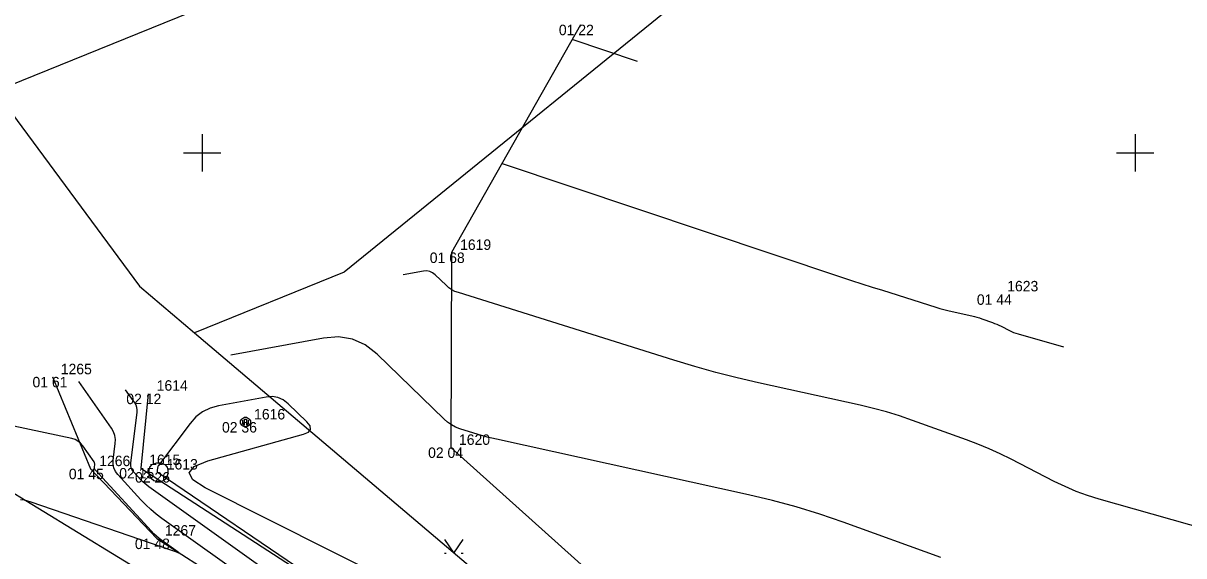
# Model space of a CAD drawing. Extents: x -711234 to -710007, y -1026313 to -1025448.
# Drawn here: x -710604.8 to -710573.7, y -1025510.79 to -1025496.53 of the extents above; entities that cross this region are included whole.
import ezdxf

# ---------------------------------------------------------------- set-up
doc = ezdxf.new("R2010")
doc.units = 0
for name, color, linetype in [('Ex_Major Contours', 7, 'Continuous'), ('Ex_Minor Contours', 7, 'Continuous'), ('Z_body', 7, 'Continuous'), ('Z_body_cisla', 7, 'Continuous'), ('Z_body_vysky_redukovane', 7, 'Continuous'), ('Z_hektometricka_sit', 7, 'Continuous'), ('Z_hrany_paty', 7, 'Continuous'), ('Z_katastr_hranice', 7, 'Continuous'), ('Z_komunikace', 7, 'Continuous'), ('Z_pole_rozhranni', 7, 'Continuous'), ('Z_site_kanalizace_znaky', 7, 'Continuous'), ('Z_sloupy', 7, 'Continuous'), ('Z_znaky_kultur', 7, 'Continuous')]:
    doc.layers.add(name, color=color, linetype=linetype)

# ---------------------------------------------------------------- blocks, each defined once
blk = doc.blocks.new('POINT_DISPLAY')
blk.add_line((0, 0), (0, 0))
blk = doc.blocks.new('Z620')
for p, q in [((-0.25, 0.05), (-0.23, 0.13)), ((-0.25, -0.05), (-0.25, 0.05)), ((-0.23, 0.13), (-0.17, 0.2)), ((-0.17, 0.2), (-0.05, 0.25)), ((-0.05, 0.25), (0.05, 0.25)), ((0.05, 0.25), (0.17, 0.2)), ((0.17, 0.2), (0.23, 0.13)), ((0.23, 0.13), (0.25, 0.05)), ((0.25, 0.05), (0.25, -0.05)), ((-0.2, -0.17), (-0.25, -0.05)), ((-0.13, -0.23), (-0.2, -0.17)), ((-0.05, -0.25), (-0.13, -0.23)), ((0.05, -0.25), (-0.05, -0.25)), ((0.13, -0.23), (0.05, -0.25)), ((0.2, -0.17), (0.13, -0.23)), ((0.25, -0.05), (0.2, -0.17))]:
    blk.add_line(p, q)
blk = doc.blocks.new('Z601')
for p, q in [((-0.13, 0.03), (-0.1, 0.08)), ((-0.13, -0.03), (-0.13, 0.03)), ((-0.1, 0.08), (-0.08, 0.1)), ((-0.08, 0.1), (-0.03, 0.13)), ((-0.08, 0.05), (-0.08, -0.05)), ((-0.03, 0.13), (0.03, 0.13)), ((-0.03, -0.08), (-0.03, 0.08)), ((-0.03, 0.08), (0.03, 0.08)), ((0.03, 0.13), (0.08, 0.1)), ((0.03, 0.08), (0.03, -0.08)), ((0.08, 0.1), (0.1, 0.08)), ((0.08, -0.05), (0.08, 0.05)), ((0.1, 0.08), (0.13, 0.03)), ((0.13, 0.03), (0.13, -0.03)), ((-0.1, -0.08), (-0.13, -0.03)), ((-0.08, -0.1), (-0.1, -0.08)), ((-0.08, -0.05), (-0.03, -0.08)), ((-0.03, -0.13), (-0.08, -0.1)), ((0.03, -0.13), (-0.03, -0.13)), ((0.03, -0.08), (0.08, -0.05)), ((0.08, -0.1), (0.03, -0.13)), ((0.1, -0.08), (0.08, -0.1)), ((0.13, -0.03), (0.1, -0.08))]:
    blk.add_line(p, q)
blk = doc.blocks.new('Z314')
for p, q in [((-0.25, 0.17), (0, -0.2)), ((0, -0.2), (0.25, 0.17)), ((-0.25, -0.2), (-0.2, -0.2)), ((0.2, -0.2), (0.25, -0.2))]:
    blk.add_line(p, q)

msp = doc.modelspace()

# ---------------------------------------------------------------- linework, layer by layer
at = {"layer": 'Ex_Major Contours'}
for points in [[(-710580.209, -1025510.833), (-710582.829, -1025509.887), (-710583.453, -1025509.673), (-710584.083, -1025509.48), (-710584.719, -1025509.307), (-710585.361, -1025509.155), (-710592.111, -1025507.672), (-710592.236, -1025507.643), (-710592.36, -1025507.611), (-710592.483, -1025507.577), (-710592.605, -1025507.54), (-710593.094, -1025507.387), (-710593.212, -1025507.342), (-710593.323, -1025507.285), (-710593.426, -1025507.215), (-710593.521, -1025507.132), (-710595.313, -1025505.393), (-710595.629, -1025505.146), (-710595.974, -1025504.991), (-710596.346, -1025504.929), (-710596.746, -1025504.96), (-710599.233, -1025505.419)], [(-710598.364, -1025511.133), (-710601.43, -1025508.946), (-710601.487, -1025508.903), (-710601.541, -1025508.858), (-710601.593, -1025508.809), (-710601.642, -1025508.758), (-710601.833, -1025508.549), (-710601.874, -1025508.494), (-710601.901, -1025508.435), (-710601.913, -1025508.372), (-710601.912, -1025508.303), (-710601.743, -1025506.951), (-710601.741, -1025506.882), (-710601.751, -1025506.816), (-710601.773, -1025506.753), (-710601.807, -1025506.694), (-710602.052, -1025506.344)]]:
    msp.add_lwpolyline(points, dxfattribs=at)
at = {"layer": 'Ex_Minor Contours'}
for points in [[(-710588.333, -1025497.555), (-710590.086, -1025496.968)], [(-710591.966, -1025500.283), (-710582.871, -1025503.327), (-710582.598, -1025503.418), (-710582.324, -1025503.507), (-710582.05, -1025503.596), (-710581.776, -1025503.682), (-710580.345, -1025504.132), (-710580.236, -1025504.165), (-710580.127, -1025504.195), (-710580.017, -1025504.223), (-710579.906, -1025504.249), (-710579.378, -1025504.365), (-710579.309, -1025504.381), (-710579.241, -1025504.4), (-710579.174, -1025504.42), (-710579.107, -1025504.443), (-710578.826, -1025504.545), (-710578.767, -1025504.567), (-710578.709, -1025504.591), (-710578.652, -1025504.617), (-710578.596, -1025504.645), (-710578.372, -1025504.759), (-710578.315, -1025504.787), (-710578.257, -1025504.811), (-710578.198, -1025504.832), (-710578.138, -1025504.851), (-710576.924, -1025505.195)], [(-710569.691, -1025511.048), (-710575.965, -1025509.272), (-710576.275, -1025509.176), (-710576.579, -1025509.065), (-710576.877, -1025508.939), (-710577.17, -1025508.798), (-710578.327, -1025508.206), (-710578.618, -1025508.062), (-710578.914, -1025507.928), (-710579.214, -1025507.804), (-710579.517, -1025507.689), (-710580.968, -1025507.165), (-710581.313, -1025507.047), (-710581.662, -1025506.94), (-710582.014, -1025506.844), (-710582.369, -1025506.76), (-710585.097, -1025506.16), (-710585.669, -1025506.028), (-710586.238, -1025505.883), (-710586.803, -1025505.726), (-710587.365, -1025505.556), (-710593.136, -1025503.744), (-710593.227, -1025503.71), (-710593.312, -1025503.665), (-710593.392, -1025503.612), (-710593.465, -1025503.548), (-710593.756, -1025503.266), (-710593.825, -1025503.212), (-710593.9, -1025503.178), (-710593.982, -1025503.164), (-710594.07, -1025503.171), (-710594.613, -1025503.271)], [(-710593.462, -1025515.223), (-710601.081, -1025509.788), (-710601.232, -1025509.675), (-710601.376, -1025509.554), (-710601.514, -1025509.425), (-710601.645, -1025509.289), (-710602.26, -1025508.617), (-710602.324, -1025508.531), (-710602.367, -1025508.437), (-710602.386, -1025508.336), (-710602.384, -1025508.229), (-710602.328, -1025507.783), (-710602.324, -1025507.674), (-710602.34, -1025507.57), (-710602.375, -1025507.47), (-710602.429, -1025507.376), (-710603.307, -1025506.124)], [(-710591.405, -1025513.243), (-710599.918, -1025508.97), (-710600.249, -1025508.756), (-710600.348, -1025508.565), (-710600.215, -1025508.397), (-710599.848, -1025508.251), (-710597.284, -1025507.537), (-710597.153, -1025507.481), (-710597.095, -1025507.407), (-710597.111, -1025507.313), (-710597.199, -1025507.202), (-710597.698, -1025506.718), (-710597.828, -1025506.616), (-710597.97, -1025506.552), (-710598.124, -1025506.526), (-710598.289, -1025506.539), (-710599.564, -1025506.774), (-710599.788, -1025506.837), (-710599.99, -1025506.936), (-710600.169, -1025507.073), (-710600.325, -1025507.246), (-710601.169, -1025508.372), (-710601.178, -1025508.386), (-710601.186, -1025508.402), (-710601.192, -1025508.418), (-710601.196, -1025508.435), (-710601.207, -1025508.505), (-710601.208, -1025508.522), (-710601.204, -1025508.536), (-710601.196, -1025508.549), (-710601.183, -1025508.56), (-710597.029, -1025511.383)], [(-710604.868, -1025509.285), (-710604.774, -1025509.296), (-710604.682, -1025509.315), (-710604.59, -1025509.342), (-710600.797, -1025510.652), (-710600.742, -1025510.671), (-710600.65, -1025510.702), (-710600.636, -1025510.707), (-710600.631, -1025510.706), (-710600.634, -1025510.702), (-710600.645, -1025510.692), (-710601.078, -1025510.384), (-710601.154, -1025510.327), (-710601.226, -1025510.266), (-710601.295, -1025510.202), (-710601.361, -1025510.133), (-710602.868, -1025508.486), (-710602.879, -1025508.472), (-710602.886, -1025508.456), (-710602.889, -1025508.439), (-710602.889, -1025508.421), (-710602.88, -1025508.347), (-710602.879, -1025508.329), (-710602.882, -1025508.312), (-710602.887, -1025508.295), (-710602.897, -1025508.279), (-710603.2, -1025507.846), (-710603.259, -1025507.776), (-710603.328, -1025507.72), (-710603.406, -1025507.679), (-710603.493, -1025507.652), (-710605.898, -1025507.137)]]:
    msp.add_lwpolyline(points, dxfattribs=at)
at = {"layer": 'Z_hektometricka_sit'}
for p, q in [((-710600, -1025499.5), (-710600, -1025500.5)), ((-710575, -1025499.5), (-710575, -1025500.5)), ((-710600.5, -1025500), (-710599.5, -1025500)), ((-710575.5, -1025500), (-710574.5, -1025500))]:
    msp.add_line(p, q, dxfattribs=at)
at = {"layer": 'Z_hrany_paty'}
for p, q in [((-710604.01, -1025506), (-710602.99, -1025508.46)), ((-710601.45, -1025506.45), (-710601.64, -1025508.44)), ((-710602.99, -1025508.46), (-710601.22, -1025510.33)), ((-710601.64, -1025508.44), (-710589.63, -1025516.22)), ((-710601.22, -1025510.33), (-710591.52, -1025516.49))]:
    msp.add_line(p, q, dxfattribs=at)
at = {"layer": 'Z_katastr_hranice'}
for points in [[(-710605.55, -1025498.35), (-710600.31, -1025496.23), (-710590.39, -1025488.2), (-710567.92, -1025468.18), (-710542.651, -1025448.601)], [(-710574.88, -1025485.1), (-710585.22, -1025494.3), (-710596.2, -1025503.2), (-710600.21, -1025504.82)], [(-710605.55, -1025498.35), (-710601.68, -1025503.57), (-710600.21, -1025504.82)], [(-710600.21, -1025504.82), (-710580.45, -1025521.54), (-710492.86, -1025583.88), (-710429.93, -1025627.5), (-710391.58, -1025654.85), (-710379.57, -1025662.83), (-710367.07, -1025673.36), (-710347.9, -1025691.71), (-710333.8, -1025705.97), (-710271.15, -1025774.38), (-710237.36, -1025811.14)]]:
    msp.add_lwpolyline(points, dxfattribs=at)
at = {"layer": 'Z_komunikace'}
msp.add_line((-710607.1, -1025507.86), (-710591.8, -1025517.19), dxfattribs=at)
at = {"layer": 'Z_pole_rozhranni'}
for p, q in [((-710589.86, -1025496.57), (-710593.32, -1025502.67)), ((-710593.32, -1025502.67), (-710593.34, -1025507.89)), ((-710593.34, -1025507.89), (-710587.55, -1025513.07))]:
    msp.add_line(p, q, dxfattribs=at)

# ---------------------------------------------------------------- block references
at = {"layer": 'Z_body'}
for p in [(-710589.86, -1025496.57), (-710593.32, -1025502.67), (-710578.66, -1025503.79), (-710604.01, -1025506), (-710601.45, -1025506.45), (-710598.84, -1025507.21), (-710593.34, -1025507.89), (-710602.99, -1025508.46), (-710601.64, -1025508.44), (-710601.17, -1025508.55), (-710601.22, -1025510.33)]:
    msp.add_blockref('POINT_DISPLAY', p, dxfattribs=at)
at = {"layer": 'Z_site_kanalizace_znaky'}
msp.add_blockref('Z620', (-710601.17, -1025508.55), dxfattribs=at)
at = {"layer": 'Z_sloupy'}
msp.add_blockref('Z601', (-710598.84, -1025507.21), dxfattribs=at)
at = {"layer": 'Z_znaky_kultur'}
msp.add_blockref('Z314', (-710593.26, -1025510.52), dxfattribs=at)

# ---------------------------------------------------------------- texts
at = {"layer": 'Z_body_cisla'}
for s, p in [('1619', (-710593.09, -1025502.6)), ('1623', (-710578.43, -1025503.71)), ('1265', (-710603.79, -1025505.93)), ('1614', (-710601.22, -1025506.37)), ('1616', (-710598.61, -1025507.14)), ('1620', (-710593.12, -1025507.82)), ('1266', (-710602.76, -1025508.39)), ('1615', (-710601.42, -1025508.36)), ('1613', (-710600.95, -1025508.48)), ('1267', (-710601, -1025510.25))]:
    msp.add_text(s, height=0.28, dxfattribs=at).set_placement(p)
at = {"layer": 'Z_body_vysky_redukovane'}
for s, p in [('01 22', (-710590.443, -1025496.85)), ('01 68', (-710593.903, -1025502.95)), ('01 44', (-710579.243, -1025504.07)), ('01 61', (-710604.547, -1025506.28)), ('02 12', (-710602.033, -1025506.73)), ('02 36', (-710599.47, -1025507.49)), ('02 04', (-710593.947, -1025508.17)), ('01 45', (-710603.573, -1025508.74)), ('02 15', (-710602.223, -1025508.72)), ('02 26', (-710601.8, -1025508.83)), ('01 48', (-710601.803, -1025510.61))]:
    msp.add_text(s, height=0.28, dxfattribs=at).set_placement(p)

doc.saveas('drawing.dxf')
